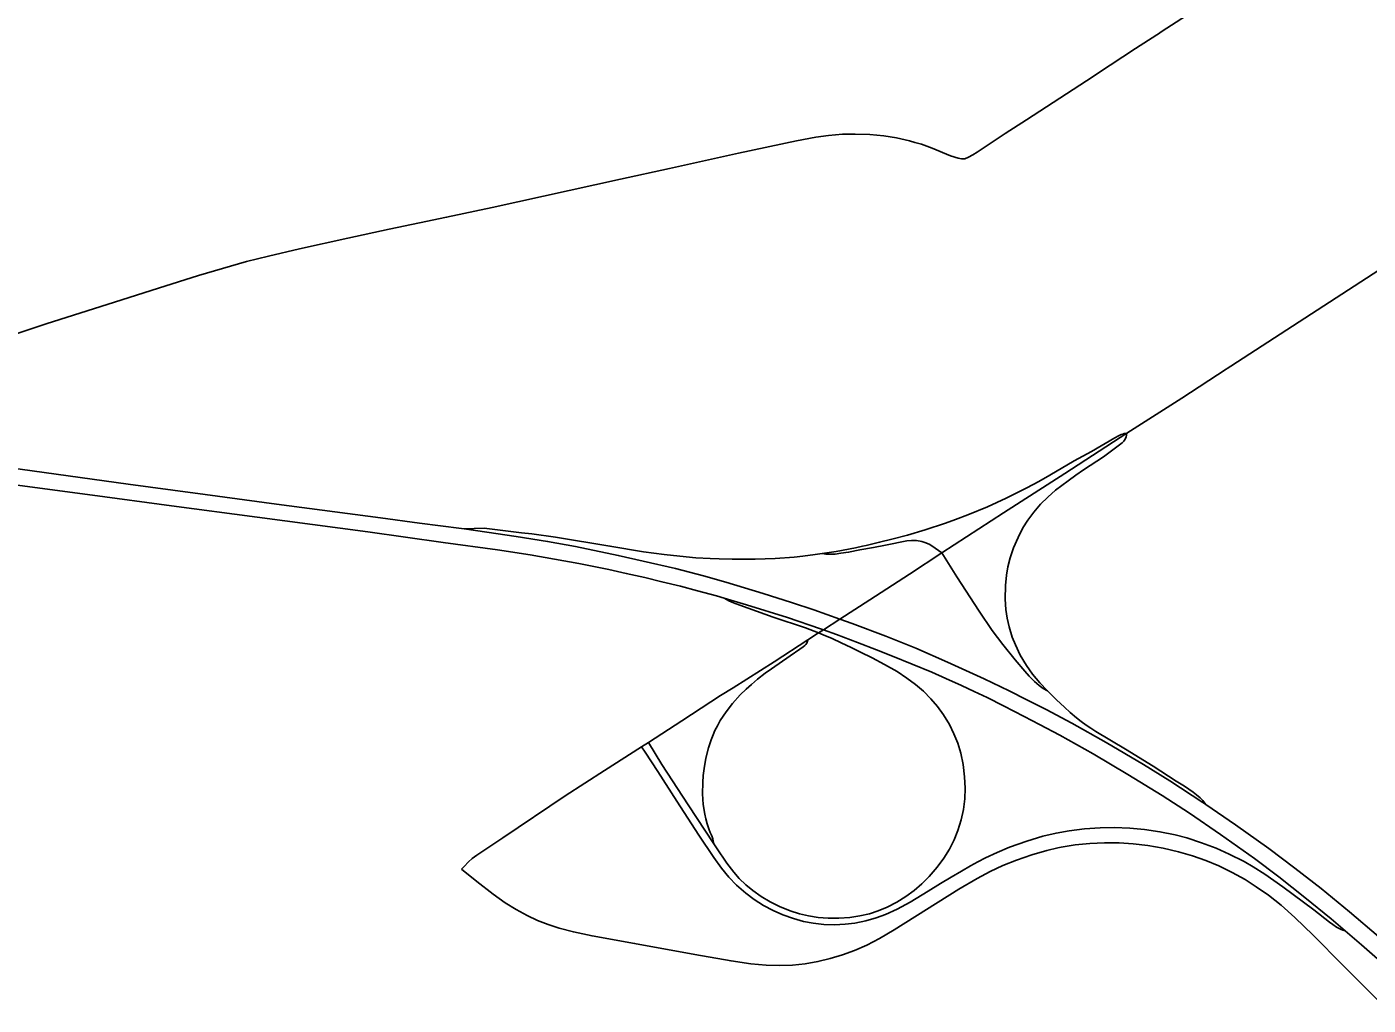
# Model space of a CAD drawing. Extents: x 0 to 34, y 0 to 22.
# Drawn here: x 8.0091 to 8.1091, y 18.398 to 18.471 of the extents above; entities that cross this region are included whole.
import ezdxf

# ---------------------------------------------------------------- set-up
doc = ezdxf.new("R2010")
doc.units = 0
for name, color, linetype in [('GM_X_Interchange_Ramps', 7, 'Continuous'), ('GM_X_State_Route', 7, 'Continuous'), ('GM_X_US_Route', 7, 'Continuous')]:
    doc.layers.add(name, color=color, linetype=linetype)

msp = doc.modelspace()

# ---------------------------------------------------------------- linework, layer by layer
at = {"layer": 'GM_X_Interchange_Ramps'}
for points in [[(8.091146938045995, 18.440647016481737), (8.090936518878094, 18.440623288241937), (8.090825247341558, 18.44059533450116), (8.090708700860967, 18.440556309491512), (8.090515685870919, 18.440467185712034), (8.090252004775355, 18.440316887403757), (8.088487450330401, 18.4392895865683), (8.08719752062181, 18.438586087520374), (8.085386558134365, 18.43752925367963), (8.084558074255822, 18.437060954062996), (8.083677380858, 18.436591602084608), (8.082125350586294, 18.435807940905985), (8.080736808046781, 18.43517088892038), (8.079276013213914, 18.43456705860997), (8.07835154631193, 18.43421636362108), (8.077597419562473, 18.43394002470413), (8.076097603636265, 18.433440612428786), (8.07478235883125, 18.433056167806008), (8.073598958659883, 18.43274343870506), (8.072690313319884, 18.432515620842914), (8.071679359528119, 18.43227725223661), (8.07141673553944, 18.432220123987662)], [(8.097023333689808, 18.412956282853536), (8.096797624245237, 18.41325107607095), (8.096608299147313, 18.413454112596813), (8.09634198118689, 18.413678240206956), (8.096089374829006, 18.413874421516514), (8.095430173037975, 18.41430896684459), (8.094821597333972, 18.41468181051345), (8.093095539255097, 18.415801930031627), (8.091027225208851, 18.417071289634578), (8.08881072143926, 18.418401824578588), (8.08843787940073, 18.418639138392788), (8.08810563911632, 18.418864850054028), (8.087729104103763, 18.41912958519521), (8.087391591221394, 18.419406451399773), (8.086901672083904, 18.419823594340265), (8.086480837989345, 18.420208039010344), (8.085891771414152, 18.42076282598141), (8.085224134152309, 18.421424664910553), (8.084646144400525, 18.422029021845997), (8.08410085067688, 18.42267292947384), (8.083640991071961, 18.423316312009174), (8.083188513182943, 18.424091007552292), (8.082821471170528, 18.424850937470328), (8.082588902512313, 18.42543947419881), (8.082355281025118, 18.426195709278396), (8.0822049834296, 18.426864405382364), (8.082110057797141, 18.42749038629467), (8.082057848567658, 18.428279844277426), (8.082076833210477, 18.429282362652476), (8.082155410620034, 18.43006971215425), (8.082266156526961, 18.43069305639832), (8.08243386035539, 18.431357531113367), (8.082686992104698, 18.43210744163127), (8.08301975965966, 18.432883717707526), (8.083386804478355, 18.433585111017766), (8.08375015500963, 18.434166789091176), (8.084188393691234, 18.43476112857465), (8.08470626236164, 18.435358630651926), (8.085228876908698, 18.43587966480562), (8.085824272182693, 18.436401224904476), (8.086745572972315, 18.437107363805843), (8.087338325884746, 18.437524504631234), (8.0879099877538, 18.437927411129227), (8.089384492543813, 18.438905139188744), (8.090794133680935, 18.439942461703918), (8.09090540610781, 18.440061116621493), (8.091009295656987, 18.440209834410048), (8.091090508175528, 18.440387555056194), (8.091146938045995, 18.440647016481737)], [(8.061697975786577, 18.43124848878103), (8.060710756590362, 18.431275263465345), (8.060041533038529, 18.43130848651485), (8.058974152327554, 18.431365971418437), (8.058253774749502, 18.431432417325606), (8.056628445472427, 18.43159853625), (8.055062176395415, 18.431812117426), (8.052567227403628, 18.432230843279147), (8.048510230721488, 18.432896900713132), (8.046734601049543, 18.433139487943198), (8.045977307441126, 18.433232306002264), (8.043192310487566, 18.433577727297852), (8.042444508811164, 18.433544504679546), (8.041685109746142, 18.43351127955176)], [(8.07141673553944, 18.432220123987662), (8.070891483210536, 18.43210586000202), (8.069441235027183, 18.431832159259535), (8.068394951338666, 18.43167342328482), (8.06787813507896, 18.431595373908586), (8.066959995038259, 18.43146933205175), (8.066307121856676, 18.431414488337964), (8.0648885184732, 18.431303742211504), (8.063414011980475, 18.431246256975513), (8.061780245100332, 18.43124626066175), (8.061697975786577, 18.43124848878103)], [(8.077327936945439, 18.43171824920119), (8.076824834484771, 18.432074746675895), (8.076429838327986, 18.43234000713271), (8.07612818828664, 18.432483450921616), (8.075833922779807, 18.43258365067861), (8.07544683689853, 18.432641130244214), (8.075066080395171, 18.432655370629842), (8.074721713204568, 18.432626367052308), (8.073135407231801, 18.432306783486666), (8.072232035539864, 18.432130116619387), (8.071220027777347, 18.431943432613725), (8.070380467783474, 18.43177783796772), (8.069799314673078, 18.431691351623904), (8.069375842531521, 18.43163386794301), (8.069031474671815, 18.43161962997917), (8.068679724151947, 18.431633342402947), (8.068394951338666, 18.43167342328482)], [(8.085224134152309, 18.421424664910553), (8.084880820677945, 18.421615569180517), (8.084586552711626, 18.42183073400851), (8.08423480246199, 18.42213185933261), (8.083854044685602, 18.42253370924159), (8.083522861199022, 18.422900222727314), (8.082797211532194, 18.42373398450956), (8.081874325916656, 18.42488257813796), (8.081093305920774, 18.42594152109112), (8.080119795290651, 18.427379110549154), (8.078454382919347, 18.42993681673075), (8.077327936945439, 18.43171824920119)], [(8.061092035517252, 18.42834682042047), (8.061449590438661, 18.42814747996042), (8.061789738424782, 18.427995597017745), (8.06225170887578, 18.427816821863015), (8.0628908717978, 18.427592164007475), (8.064758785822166, 18.426934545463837), (8.067156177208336, 18.42612609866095), (8.068136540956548, 18.425746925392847), (8.068483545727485, 18.42561297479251), (8.069153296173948, 18.42534191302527), (8.0698341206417, 18.425018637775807), (8.070565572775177, 18.424668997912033), (8.071256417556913, 18.42432726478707), (8.072129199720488, 18.423887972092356), (8.073048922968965, 18.423403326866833), (8.073997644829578, 18.42286805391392), (8.074729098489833, 18.422383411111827), (8.075366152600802, 18.42189823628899), (8.075952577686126, 18.421391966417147), (8.076517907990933, 18.420834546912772), (8.077017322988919, 18.420256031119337), (8.077451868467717, 18.419640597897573), (8.077893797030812, 18.418909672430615), (8.078239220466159, 18.41820881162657), (8.078514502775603, 18.417524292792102), (8.078743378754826, 18.41676805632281), (8.078912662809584, 18.415941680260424), (8.079028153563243, 18.414999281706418), (8.079068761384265, 18.41415655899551), (8.079042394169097, 18.413366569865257), (8.078939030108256, 18.412582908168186), (8.07876711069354, 18.411811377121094), (8.07851819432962, 18.411005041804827), (8.07824554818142, 18.41031947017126), (8.077894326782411, 18.40961122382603), (8.077479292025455, 18.40893883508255), (8.076975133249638, 18.408262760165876), (8.076388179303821, 18.407584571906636), (8.07583128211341, 18.407022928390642), (8.075273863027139, 18.40653986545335), (8.074635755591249, 18.40607314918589), (8.073963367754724, 18.40565758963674), (8.073259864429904, 18.405295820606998), (8.072579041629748, 18.405012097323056), (8.07192774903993, 18.40479798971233), (8.071209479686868, 18.404629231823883), (8.070479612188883, 18.40452270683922), (8.06963794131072, 18.40446575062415), (8.06884689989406, 18.40446838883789), (8.06811122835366, 18.404524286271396), (8.06738188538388, 18.404637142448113), (8.066715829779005, 18.404795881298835), (8.066012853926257, 18.4050210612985), (8.065231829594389, 18.40533906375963), (8.064522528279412, 18.40568975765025), (8.06384170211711, 18.4060910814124), (8.063237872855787, 18.406515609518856), (8.062709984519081, 18.406952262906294), (8.062220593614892, 18.407431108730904), (8.061802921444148, 18.407906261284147), (8.061291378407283, 18.408576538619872), (8.060511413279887, 18.40970351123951), (8.060317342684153, 18.409998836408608), (8.05839668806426, 18.412918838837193), (8.056444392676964, 18.415924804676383), (8.055448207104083, 18.417574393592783)], [(8.060317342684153, 18.409998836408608), (8.060283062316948, 18.41023087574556), (8.060240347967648, 18.410385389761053), (8.060197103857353, 18.410523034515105), (8.060153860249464, 18.41065170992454), (8.060059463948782, 18.4108663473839), (8.059981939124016, 18.4110551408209), (8.059895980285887, 18.41128718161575), (8.05982847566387, 18.41150339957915), (8.059728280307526, 18.411880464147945), (8.059646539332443, 18.412219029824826), (8.059533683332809, 18.412948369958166), (8.059479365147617, 18.413737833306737), (8.059495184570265, 18.41458161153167), (8.059527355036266, 18.41510159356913), (8.0595916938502, 18.415642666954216), (8.059729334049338, 18.41641314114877), (8.059919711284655, 18.4171809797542), (8.060116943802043, 18.417782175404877), (8.060265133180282, 18.41813761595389), (8.060400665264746, 18.418463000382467), (8.060592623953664, 18.41882318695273), (8.060798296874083, 18.4192076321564), (8.061233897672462, 18.4198678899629), (8.061717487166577, 18.42049386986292), (8.062282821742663, 18.421119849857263), (8.062736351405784, 18.421561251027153), (8.063125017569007, 18.421905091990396), (8.063582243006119, 18.42230483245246), (8.064155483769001, 18.42274939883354), (8.06462958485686, 18.423077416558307), (8.066020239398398, 18.424036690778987), (8.066744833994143, 18.424528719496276), (8.066997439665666, 18.424721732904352), (8.067103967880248, 18.424814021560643), (8.067183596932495, 18.42489365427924), (8.067248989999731, 18.424978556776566), (8.067289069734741, 18.42505608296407), (8.067344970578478, 18.425233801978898)], [(8.05493508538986, 18.41725059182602), (8.055192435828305, 18.416858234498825), (8.0561474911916, 18.41540271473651), (8.057571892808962, 18.413184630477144), (8.059198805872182, 18.410658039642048), (8.06031101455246, 18.408991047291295), (8.06090429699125, 18.408183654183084), (8.061442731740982, 18.407534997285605), (8.062024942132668, 18.406925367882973), (8.062697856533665, 18.406333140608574), (8.063329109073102, 18.405857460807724), (8.064038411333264, 18.405400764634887), (8.064737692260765, 18.40503160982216), (8.065461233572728, 18.40471255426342), (8.066255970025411, 18.404428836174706), (8.067019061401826, 18.404220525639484), (8.06774365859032, 18.404079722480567), (8.06852942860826, 18.403991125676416), (8.069319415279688, 18.403963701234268), (8.07010940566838, 18.404003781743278), (8.070840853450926, 18.404097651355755), (8.07166723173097, 18.404267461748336), (8.072427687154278, 18.404484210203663), (8.073122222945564, 18.40473312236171), (8.073987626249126, 18.40512284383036), (8.074961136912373, 18.405648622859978), (8.076312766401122, 18.406471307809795), (8.077235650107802, 18.40704191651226), (8.078016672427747, 18.407524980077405), (8.078792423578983, 18.40797640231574), (8.079475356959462, 18.40837350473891), (8.080030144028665, 18.408666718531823), (8.080593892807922, 18.408964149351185), (8.081450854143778, 18.40937021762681), (8.082373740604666, 18.4097588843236), (8.083665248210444, 18.410217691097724), (8.084878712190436, 18.410576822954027), (8.08585274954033, 18.410808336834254), (8.08683733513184, 18.410989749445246), (8.08798803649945, 18.411134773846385), (8.089145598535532, 18.411204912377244), (8.090199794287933, 18.411222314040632), (8.09135841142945, 18.411178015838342), (8.092460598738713, 18.41107465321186), (8.093608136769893, 18.410906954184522), (8.094744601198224, 18.41067438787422), (8.095611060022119, 18.410447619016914), (8.09671535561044, 18.410093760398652), (8.097798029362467, 18.409677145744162), (8.09876204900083, 18.40924945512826), (8.099892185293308, 18.40868042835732), (8.100571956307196, 18.408299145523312), (8.101425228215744, 18.407753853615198), (8.102762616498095, 18.406813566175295), (8.105081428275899, 18.405076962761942), (8.106252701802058, 18.404159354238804), (8.10650319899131, 18.403979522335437), (8.106778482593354, 18.403798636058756), (8.10706800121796, 18.403639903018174), (8.1072415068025, 18.403560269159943), (8.107426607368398, 18.403510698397)]]:
    msp.add_lwpolyline(points, dxfattribs=at)
at = {"layer": 'GM_X_State_Route'}
msp.add_line((8.05493508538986, 18.41725059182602), (8.055448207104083, 18.417574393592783), dxfattribs=at)
for points in [[(8.079040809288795, 18.46114083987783), (8.079330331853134, 18.461256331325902), (8.079656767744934, 18.461443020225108), (8.079971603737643, 18.461641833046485), (8.082064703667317, 18.463018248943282), (8.08365470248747, 18.46405504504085), (8.088121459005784, 18.46696028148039), (8.08989076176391, 18.46811731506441), (8.091786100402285, 18.469357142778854), (8.093372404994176, 18.47039393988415), (8.093414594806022, 18.47042189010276), (8.093767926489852, 18.47065234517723), (8.094474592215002, 18.471108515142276), (8.09670111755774, 18.472559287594)], [(8.006158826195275, 18.447379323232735), (8.010499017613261, 18.44881269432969), (8.015617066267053, 18.450433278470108), (8.018884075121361, 18.451492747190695), (8.021870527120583, 18.452435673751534), (8.025466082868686, 18.45346508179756), (8.027098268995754, 18.453881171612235), (8.02940811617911, 18.454409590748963), (8.033011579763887, 18.455203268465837), (8.036101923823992, 18.455879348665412), (8.038370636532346, 18.456358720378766), (8.040384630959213, 18.45677533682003), (8.043786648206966, 18.45750678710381), (8.053361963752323, 18.459623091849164), (8.057019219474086, 18.460422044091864), (8.062168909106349, 18.461551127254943), (8.066496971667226, 18.462487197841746), (8.067944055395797, 18.462758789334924), (8.068880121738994, 18.462886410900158), (8.069925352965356, 18.462968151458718), (8.070869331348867, 18.462985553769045), (8.071970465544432, 18.462943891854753), (8.073014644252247, 18.462842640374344), (8.07394649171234, 18.462692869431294), (8.074918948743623, 18.462476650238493), (8.075327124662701, 18.462363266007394), (8.075824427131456, 18.462217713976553), (8.076609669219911, 18.46192450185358), (8.077981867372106, 18.461363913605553), (8.078541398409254, 18.461177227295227), (8.078811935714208, 18.46113029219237), (8.079040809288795, 18.46114083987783)], [(8.09861364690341, 18.44548061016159), (8.098895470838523, 18.44566328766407), (8.114115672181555, 18.455536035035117), (8.114911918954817, 18.45602457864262)], [(8.086507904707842, 18.43765468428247), (8.091146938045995, 18.440647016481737), (8.09522872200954, 18.443279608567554), (8.098543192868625, 18.44543493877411), (8.09861364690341, 18.44548061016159)], [(8.06175601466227, 18.421657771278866), (8.064833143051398, 18.423590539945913), (8.067344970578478, 18.425233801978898), (8.068136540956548, 18.425746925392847), (8.068495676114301, 18.425983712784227), (8.069727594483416, 18.426780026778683), (8.071950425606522, 18.428218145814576), (8.07491209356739, 18.430143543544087), (8.077327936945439, 18.43171824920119), (8.081940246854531, 18.43470839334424), (8.086507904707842, 18.43765468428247)], [(8.055448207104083, 18.417574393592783), (8.057943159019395, 18.419200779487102), (8.060825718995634, 18.421073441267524), (8.06175601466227, 18.421657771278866)], [(8.041494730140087, 18.408123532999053), (8.041684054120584, 18.40832129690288), (8.04202894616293, 18.40866724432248), (8.042301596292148, 18.40892143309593), (8.042647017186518, 18.40917614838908), (8.044569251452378, 18.41046555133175), (8.049240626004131, 18.413600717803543), (8.052156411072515, 18.415495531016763), (8.05493508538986, 18.41725059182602)], [(8.11023955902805, 18.397968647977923), (8.107262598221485, 18.40095879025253), (8.10503607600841, 18.40320535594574), (8.10366704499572, 18.404516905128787), (8.10264185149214, 18.40542133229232), (8.101694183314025, 18.406172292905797), (8.100795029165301, 18.406810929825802), (8.099952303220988, 18.407345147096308), (8.098989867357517, 18.40788305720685), (8.09799842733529, 18.408367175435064), (8.097029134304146, 18.40877060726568), (8.096038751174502, 18.409119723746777), (8.09497927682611, 18.409425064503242), (8.093852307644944, 18.409682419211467), (8.092713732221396, 18.409880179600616), (8.09161839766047, 18.410013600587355), (8.090570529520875, 18.41008215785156), (8.089467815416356, 18.410091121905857), (8.088366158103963, 18.41004049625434), (8.087269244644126, 18.409928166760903), (8.086233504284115, 18.409759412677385), (8.085999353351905, 18.409706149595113), (8.085158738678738, 18.409513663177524), (8.084048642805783, 18.40919249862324), (8.08290637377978, 18.408796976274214), (8.081882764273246, 18.408385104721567), (8.080930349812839, 18.407942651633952), (8.079956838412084, 18.407423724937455), (8.078599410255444, 18.406617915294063), (8.073778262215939, 18.403585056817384), (8.07268240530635, 18.402944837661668), (8.071742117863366, 18.40245860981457), (8.070821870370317, 18.402049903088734), (8.069926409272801, 18.401721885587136), (8.069013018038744, 18.401445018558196), (8.068084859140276, 18.40122405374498), (8.067144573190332, 18.401063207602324), (8.066195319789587, 18.400965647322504), (8.065241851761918, 18.400928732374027), (8.064236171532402, 18.400954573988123), (8.063077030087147, 18.401060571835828), (8.061613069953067, 18.40127151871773), (8.058914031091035, 18.40174878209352), (8.054406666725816, 18.402574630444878), (8.051240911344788, 18.40313890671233), (8.049845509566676, 18.403438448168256), (8.048771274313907, 18.40372428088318), (8.047965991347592, 18.40398690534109), (8.047176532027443, 18.404296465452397), (8.046407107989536, 18.404654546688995), (8.045570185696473, 18.40511229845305), (8.044762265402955, 18.405618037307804), (8.04385309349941, 18.406257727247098), (8.042641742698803, 18.407196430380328), (8.041494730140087, 18.408123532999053)]]:
    msp.add_lwpolyline(points, dxfattribs=at)
at = {"layer": 'GM_X_US_Route'}
for points in [[(7.920784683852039, 18.447202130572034), (7.923327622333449, 18.447159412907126), (7.926490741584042, 18.447040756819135), (7.929862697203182, 18.446862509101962), (7.9338094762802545, 18.44658195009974), (7.936857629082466, 18.446310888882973), (7.94100164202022, 18.445870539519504), (7.944194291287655, 18.44546499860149), (7.951198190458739, 18.444521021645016), (7.961282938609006, 18.44314407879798), (7.971109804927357, 18.441830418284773), (7.976438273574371, 18.441093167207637), (7.983548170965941, 18.440148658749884), (7.991070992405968, 18.43910923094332), (8.001784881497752, 18.437664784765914), (8.006280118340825, 18.437060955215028), (8.013963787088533, 18.436033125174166), (8.0198707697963, 18.43524366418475), (8.02624763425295, 18.434390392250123), (8.034506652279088, 18.433287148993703), (8.040137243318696, 18.432507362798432)], [(8.006751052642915, 18.438214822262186), (8.016625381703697, 18.43685686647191), (8.019969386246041, 18.436393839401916), (8.022375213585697, 18.43608480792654), (8.027704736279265, 18.435358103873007), (8.035442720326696, 18.434332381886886), (8.038370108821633, 18.433945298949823), (8.041507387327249, 18.433536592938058), (8.041685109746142, 18.43351127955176), (8.043393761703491, 18.43326605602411), (8.04557809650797, 18.432952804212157), (8.047919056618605, 18.432576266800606), (8.049991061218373, 18.432189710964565), (8.053193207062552, 18.431536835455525), (8.055043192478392, 18.431115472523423), (8.057455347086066, 18.430551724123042), (8.059547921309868, 18.430015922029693), (8.061220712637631, 18.429542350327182), (8.063994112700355, 18.42870015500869), (8.066113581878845, 18.428030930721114), (8.067786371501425, 18.427485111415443), (8.069727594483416, 18.426780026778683), (8.070639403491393, 18.426458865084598), (8.073150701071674, 18.425509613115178), (8.075397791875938, 18.42460202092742), (8.07776512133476, 18.423571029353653), (8.08049843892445, 18.422324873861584), (8.082348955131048, 18.421429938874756), (8.083672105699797, 18.420759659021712), (8.085122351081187, 18.420025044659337), (8.08702771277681, 18.41900618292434), (8.089604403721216, 18.4175670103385), (8.092378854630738, 18.415943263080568), (8.094346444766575, 18.414717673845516), (8.096814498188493, 18.41309919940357), (8.097023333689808, 18.412956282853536), (8.099251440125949, 18.411433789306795), (8.101736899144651, 18.409653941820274), (8.103673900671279, 18.408196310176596), (8.105621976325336, 18.40666643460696), (8.107746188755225, 18.404934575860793), (8.10990784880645, 18.40308353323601)], [(8.040137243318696, 18.432507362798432), (8.044171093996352, 18.43194870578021), (8.046621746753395, 18.431567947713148), (8.050258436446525, 18.43092509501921), (8.05248443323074, 18.430484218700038), (8.053787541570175, 18.43019575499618), (8.055163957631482, 18.429890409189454), (8.056454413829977, 18.429573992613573), (8.057828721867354, 18.429236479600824), (8.059094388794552, 18.428897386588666), (8.06052986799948, 18.42851241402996), (8.061092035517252, 18.42834682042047), (8.062756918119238, 18.4278558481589), (8.065827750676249, 18.426892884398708), (8.068276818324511, 18.426062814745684), (8.068495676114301, 18.425983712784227), (8.069469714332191, 18.425623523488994), (8.071049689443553, 18.425041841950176), (8.072466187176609, 18.424490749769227), (8.073655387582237, 18.424027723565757), (8.076581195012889, 18.422817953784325), (8.07762484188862, 18.422354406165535), (8.078799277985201, 18.421832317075), (8.079741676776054, 18.421386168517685), (8.080707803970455, 18.420928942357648), (8.08192811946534, 18.420311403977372), (8.083485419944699, 18.4195235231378), (8.084623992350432, 18.41891969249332), (8.086141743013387, 18.418114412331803), (8.08862720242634, 18.416720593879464), (8.091218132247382, 18.41519440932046), (8.093776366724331, 18.41361284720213), (8.095814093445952, 18.412293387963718), (8.098123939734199, 18.41071710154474), (8.10065896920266, 18.40890983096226), (8.102476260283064, 18.407550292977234), (8.104424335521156, 18.40601408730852), (8.106377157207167, 18.404401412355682), (8.107426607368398, 18.403510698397), (8.108644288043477, 18.402477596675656), (8.111460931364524, 18.400019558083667)]]:
    msp.add_lwpolyline(points, dxfattribs=at)

doc.saveas('drawing.dxf')
